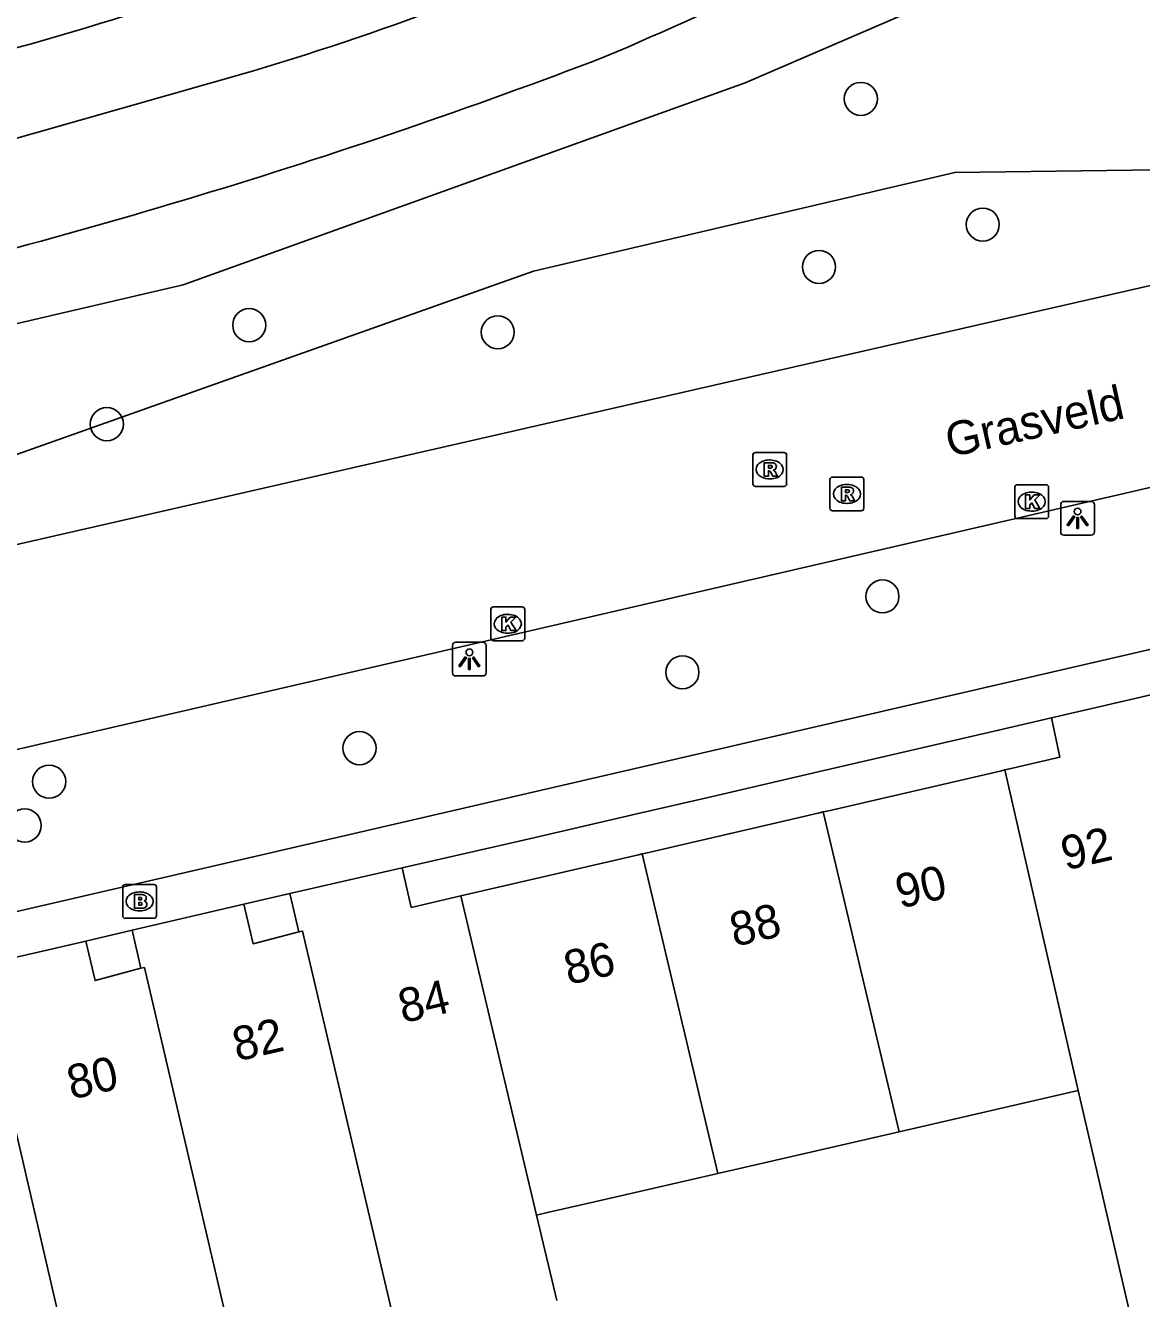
# Model space of a CAD drawing. Extents: x 156414 to 157775, y 382335 to 383765.
# Drawn here: x 157064.15 to 157097.15, y 383086.04 to 383123.7 of the extents above; entities that cross this region are included whole.
import ezdxf

# ---------------------------------------------------------------- set-up
doc = ezdxf.new("R2010")
doc.units = 0
for name, color, linetype in [('IMGEO_Boom', 7, 'Continuous'), ('IMGEO_Brandkraan', 7, 'Continuous'), ('IMGEO_Groenvoorziening', 7, 'Continuous'), ('IMGEO_Kolk', 7, 'Continuous'), ('IMGEO_Lichtpunt', 7, 'Continuous'), ('IMGEO_Openbare_ruimte_label', 7, 'Continuous'), ('IMGEO_Pand', 7, 'Continuous'), ('IMGEO_Pand_nummerreeks', 7, 'Continuous'), ('IMGEO_Rijbaan_lokaal_gesloten', 7, 'Continuous'), ('IMGEO_Rioolput', 7, 'Continuous'), ('IMGEO_Voetpad_open', 7, 'Continuous'), ('IMGEO_Waterloop', 7, 'Continuous')]:
    doc.layers.add(name, color=color, linetype=linetype)

msp = doc.modelspace()

# ---------------------------------------------------------------- linework, layer by layer
at = {"layer": 'IMGEO_Boom'}
for centre in [(157088.854, 383121.526), (157092.459, 383117.807), (157087.617, 383116.556), (157070.766, 383114.834), (157078.116, 383114.623), (157066.555, 383111.906), (157089.493, 383106.811), (157083.578, 383104.567), (157074.028, 383102.323), (157064.851, 383101.332), (157064.128, 383100.035)]:
    msp.add_circle(centre, 0.489, dxfattribs=at)
at = {"layer": 'IMGEO_Brandkraan'}
for p, q in [((157067.099, 383098.29), (157067.951, 383098.29)), ((157067.024, 383097.364), (157067.024, 383098.216)), ((157067.512, 383098.07), (157067.537, 383098.07)), ((157068.025, 383098.216), (157068.025, 383097.364)), ((157067.535, 383097.51), (157067.51, 383097.51)), ((157067.951, 383097.29), (157067.099, 383097.29))]:
    msp.add_line(p, q, dxfattribs=at)
for points in [[(157067.099, 383098.29), (157067.951, 383098.29)], [(157067.024, 383097.364), (157067.024, 383098.216)], [(157067.372, 383097.99), (157067.372, 383097.59), (157067.585, 383097.59)], [(157067.603, 383097.99), (157067.372, 383097.99)], [(157067.551, 383097.909), (157067.497, 383097.909), (157067.497, 383097.833)], [(157068.025, 383098.216), (157068.025, 383097.364)], [(157067.497, 383097.833), (157067.55, 383097.833)], [(157067.559, 383097.757), (157067.497, 383097.757), (157067.497, 383097.676)], [(157067.497, 383097.676), (157067.559, 383097.676)], [(157067.951, 383097.29), (157067.099, 383097.29)]]:
    msp.add_lwpolyline(points, dxfattribs=at)
for centre, radius, start, end in [((157067.101, 383098.214), 0.0765, 91.552, 178.448), ((157067.101, 383098.214), 0.0765, 91.552, 178.448), ((157067.949, 383098.214), 0.0765, 1.552, 88.448), ((157067.949, 383098.214), 0.0765, 1.552, 88.448), ((157067.552, 383097.871), 0.0379, 267.8285, 90.9355), ((157067.607, 383097.845), 0.145, 59.4692, 91.5367), ((157067.632, 383097.892), 0.0922, 285.5137, 58.1501), ((157067.56, 383097.716), 0.0404, 269.8759, 90.5077), ((157067.591, 383097.841), 0.251, 268.6676, 293.5347), ((157067.637, 383097.7), 0.105, 301.3115, 78.989), ((157067.101, 383097.366), 0.0765, 181.552, 268.448), ((157067.101, 383097.366), 0.0765, 181.552, 268.448), ((157067.949, 383097.366), 0.0765, 271.552, 358.448), ((157067.949, 383097.366), 0.0765, 271.552, 358.448)]:
    msp.add_arc(centre, radius, start, end, dxfattribs=at)
for centre, major_axis, ratio, start_param, end_param in [((157067.511, 383097.79), (-0.387, 0.002), 0.722429, 4.712389, 7.853982), ((157067.536, 383097.79), (-0.39, 0.002), 0.717154, 1.570796, 4.712389)]:
    msp.add_ellipse(centre, major_axis=major_axis, ratio=ratio, start_param=start_param, end_param=end_param, dxfattribs=at)
at = {"layer": 'IMGEO_Groenvoorziening'}
for points in [[(157090.578, 383124.219), (157085.436, 383122.004), (157068.811, 383116.028), (157057.384, 383113.363), (157056.032, 383113.059), (157049.391, 383111.601), (157036.441, 383109.41), (157026.619, 383108.211), (157016.037, 383107.279), (157005.599, 383106.104), (156990.908, 383103.041)], [(157058.478, 383109.097), (157079.17, 383116.435), (157091.63, 383119.353), (157102.874, 383119.498)]]:
    msp.add_lwpolyline(points, dxfattribs=at)
msp.add_arc((157032.477, 383235.04), 116.328, 285.05705, 298.34257, dxfattribs=at)
at = {"layer": 'IMGEO_Kolk'}
for p, q in [((157093.406, 383109.188), (157093.406, 383110.04)), ((157093.481, 383110.114), (157094.333, 383110.114)), ((157094.407, 383110.04), (157094.407, 383109.188)), ((157093.894, 383109.894), (157093.919, 383109.894)), ((157093.917, 383109.334), (157093.892, 383109.334)), ((157094.333, 383109.114), (157093.481, 383109.114)), ((157077.912, 383105.575), (157077.912, 383106.427)), ((157077.987, 383106.501), (157078.839, 383106.501)), ((157078.4, 383106.281), (157078.425, 383106.281)), ((157078.913, 383106.427), (157078.913, 383105.575)), ((157078.839, 383105.501), (157077.987, 383105.501)), ((157078.423, 383105.721), (157078.398, 383105.721))]:
    msp.add_line(p, q, dxfattribs=at)
for points in [[(157093.406, 383109.188), (157093.406, 383110.04)], [(157093.481, 383110.114), (157094.333, 383110.114)], [(157094.407, 383110.04), (157094.407, 383109.188)], [(157093.727, 383109.814), (157093.85, 383109.814), (157093.85, 383109.663), (157093.98, 383109.814), (157094.144, 383109.814), (157093.998, 383109.663), (157094.151, 383109.414), (157093.999, 383109.414), (157093.914, 383109.578), (157093.85, 383109.511), (157093.85, 383109.414), (157093.727, 383109.414), (157093.727, 383109.814)], [(157094.333, 383109.114), (157093.481, 383109.114)], [(157077.912, 383105.575), (157077.912, 383106.427)], [(157077.987, 383106.501), (157078.839, 383106.501)], [(157078.233, 383106.201), (157078.356, 383106.201), (157078.356, 383106.05), (157078.486, 383106.201), (157078.65, 383106.201), (157078.504, 383106.05), (157078.657, 383105.801), (157078.505, 383105.801), (157078.42, 383105.965), (157078.356, 383105.898), (157078.356, 383105.801), (157078.233, 383105.801), (157078.233, 383106.201)], [(157078.913, 383106.427), (157078.913, 383105.575)], [(157078.839, 383105.501), (157077.987, 383105.501)]]:
    msp.add_lwpolyline(points, dxfattribs=at)
for centre, start, end in [((157093.483, 383110.038), 91.552, 178.448), ((157093.483, 383110.038), 91.552, 178.448), ((157094.331, 383110.038), 1.552, 88.448), ((157094.331, 383110.038), 1.552, 88.448), ((157093.483, 383109.19), 181.552, 268.448), ((157093.483, 383109.19), 181.552, 268.448), ((157094.331, 383109.19), 271.552, 358.448), ((157094.331, 383109.19), 271.552, 358.448), ((157077.989, 383106.425), 91.552, 178.448), ((157077.989, 383106.425), 91.552, 178.448), ((157078.837, 383106.425), 1.552, 88.448), ((157078.837, 383106.425), 1.552, 88.448), ((157077.989, 383105.577), 181.552, 268.448), ((157077.989, 383105.577), 181.552, 268.448), ((157078.837, 383105.577), 271.552, 358.448), ((157078.837, 383105.577), 271.552, 358.448)]:
    msp.add_arc(centre, 0.0765, start, end, dxfattribs=at)
for centre, major_axis, ratio, start_param, end_param in [((157093.893, 383109.614), (-0.387, 0.002), 0.722429, 4.712389, 7.853982), ((157093.918, 383109.614), (-0.39, 0.002), 0.717154, 1.570796, 4.712389), ((157078.399, 383106.001), (-0.387, 0.002), 0.722429, 4.712389, 7.853982), ((157078.424, 383106.001), (-0.39, 0.002), 0.717154, 1.570796, 4.712389)]:
    msp.add_ellipse(centre, major_axis=major_axis, ratio=ratio, start_param=start_param, end_param=end_param, dxfattribs=at)
at = {"layer": 'IMGEO_Lichtpunt'}
for p, q in [((157095.667, 383109.621), (157094.859, 383109.621)), ((157095.667, 383109.621), (157094.859, 383109.621)), ((157094.765, 383109.526), (157094.765, 383108.719)), ((157094.765, 383109.526), (157094.765, 383108.719)), ((157095.761, 383108.719), (157095.761, 383109.526)), ((157095.761, 383108.719), (157095.761, 383109.526)), ((157094.859, 383108.625), (157095.667, 383108.625)), ((157094.859, 383108.625), (157095.667, 383108.625)), ((157077.681, 383105.454), (157076.873, 383105.454)), ((157077.681, 383105.454), (157076.873, 383105.454)), ((157076.779, 383105.359), (157076.779, 383104.552)), ((157076.779, 383105.359), (157076.779, 383104.552)), ((157077.775, 383104.552), (157077.775, 383105.359)), ((157077.775, 383104.552), (157077.775, 383105.359)), ((157076.873, 383104.458), (157077.681, 383104.458)), ((157076.873, 383104.458), (157077.681, 383104.458))]:
    msp.add_line(p, q, dxfattribs=at)
for points in [[(157095.139, 383109.19), (157095.178, 383109.162), (157094.99, 383108.9), (157094.952, 383108.927), (157095.139, 383109.19)], [(157095.351, 383109.162), (157095.389, 383109.189), (157095.576, 383108.927), (157095.537, 383108.899), (157095.351, 383109.162)], [(157095.241, 383109.142), (157095.288, 383109.142), (157095.288, 383108.82), (157095.241, 383108.82), (157095.241, 383109.142)], [(157077.153, 383105.023), (157077.192, 383104.995), (157077.004, 383104.733), (157076.966, 383104.76), (157077.153, 383105.023)], [(157077.255, 383104.975), (157077.302, 383104.975), (157077.302, 383104.653), (157077.255, 383104.653), (157077.255, 383104.975)], [(157077.365, 383104.995), (157077.403, 383105.022), (157077.59, 383104.76), (157077.551, 383104.732), (157077.365, 383104.995)]]:
    msp.add_lwpolyline(points, dxfattribs=at)
for centre in [(157095.264, 383109.324), (157077.278, 383105.157)]:
    msp.add_circle(centre, 0.0994, dxfattribs=at)
for centre, start, end in [((157094.859, 383109.526), 90, 180), ((157094.859, 383109.526), 90, 180), ((157095.667, 383109.526), 0, 90), ((157095.667, 383109.526), 0, 90), ((157094.859, 383108.719), 180, 270), ((157094.859, 383108.719), 180, 270), ((157095.667, 383108.719), 270, 0), ((157095.667, 383108.719), 270, 360), ((157076.873, 383105.359), 90, 180), ((157076.873, 383105.359), 90, 180), ((157077.681, 383105.359), 0, 90), ((157077.681, 383105.359), 0, 90), ((157076.873, 383104.552), 180, 270), ((157076.873, 383104.552), 180, 270), ((157077.681, 383104.552), 270, 0), ((157077.681, 383104.552), 270, 360)]:
    msp.add_arc(centre, 0.0946, start, end, dxfattribs=at)
at = {"layer": 'IMGEO_Pand'}
for points in [[(157094.488, 383103.218), (157097.687, 383103.962)], [(157094.488, 383103.218), (157094.74, 383102.057), (157093.209, 383101.702), (157093.11, 383101.679)], [(157093.11, 383101.679), (157092.972, 383101.647), (157087.854, 383100.461), (157087.743, 383100.435)], [(157095.281, 383092.195), (157093.11, 383101.679)], [(157087.743, 383100.435), (157087.63, 383100.409), (157082.496, 383099.219), (157082.386, 383099.193)], [(157089.986, 383090.979), (157087.743, 383100.435)], [(157082.386, 383099.193), (157082.277, 383099.168), (157077.029, 383097.952)], [(157084.62, 383089.746), (157082.386, 383099.193)], [(157071.967, 383098.022), (157075.292, 383098.781)], [(157077.029, 383097.952), (157075.559, 383097.611), (157075.292, 383098.781)], [(157071.967, 383098.022), (157072.23, 383096.892)], [(157079.262, 383088.515), (157077.029, 383097.952)], [(157067.3, 383096.941), (157070.609, 383097.707)], [(157072.23, 383096.892), (157070.881, 383096.538), (157070.609, 383097.707)], [(157067.3, 383096.941), (157067.563, 383095.812)], [(157072.23, 383096.892), (157072.342, 383096.912), (157075.158, 383084.902)], [(157062.628, 383095.852), (157065.939, 383096.616)], [(157067.563, 383095.812), (157066.21, 383095.447), (157065.939, 383096.616)], [(157067.563, 383095.812), (157067.666, 383095.831), (157070.466, 383083.822)], [(157065.774, 383082.741), (157062.99, 383094.749), (157062.889, 383094.727)], [(157089.986, 383090.979), (157095.281, 383092.195)], [(157100.55, 383090.81), (157097.894, 383090.19), (157099.001, 383085.449), (157096.955, 383084.976), (157095.281, 383092.195)], [(157084.62, 383089.746), (157089.986, 383090.979)], [(157079.262, 383088.515), (157079.589, 383088.59), (157081.194, 383088.959), (157084.62, 383089.746)], [(157079.86, 383085.985), (157079.262, 383088.515)]]:
    msp.add_lwpolyline(points, dxfattribs=at)
at = {"layer": 'IMGEO_Rijbaan_lokaal_gesloten'}
for points in [[(157103.506, 383117.395), (157058.93, 383107.216)], [(157059.229, 383101.169), (157060.221, 383101.436), (157111.64, 383113.323)]]:
    msp.add_lwpolyline(points, dxfattribs=at)
at = {"layer": 'IMGEO_Rioolput'}
for p, q in [((157085.734, 383111.066), (157086.586, 383111.066)), ((157085.659, 383110.14), (157085.659, 383110.992)), ((157086.147, 383110.846), (157086.172, 383110.846)), ((157086.66, 383110.992), (157086.66, 383110.14)), ((157088.016, 383110.342), (157088.868, 383110.342)), ((157086.586, 383110.066), (157085.734, 383110.066)), ((157086.17, 383110.286), (157086.145, 383110.286)), ((157087.941, 383109.416), (157087.941, 383110.268)), ((157088.429, 383110.122), (157088.454, 383110.122)), ((157088.942, 383110.268), (157088.942, 383109.416)), ((157088.452, 383109.562), (157088.427, 383109.562)), ((157088.868, 383109.342), (157088.016, 383109.342))]:
    msp.add_line(p, q, dxfattribs=at)
for points in [[(157085.734, 383111.066), (157086.586, 383111.066)], [(157085.659, 383110.14), (157085.659, 383110.992)], [(157086.248, 383110.764), (157085.996, 383110.766), (157085.996, 383110.366)], [(157086.174, 383110.685), (157086.12, 383110.685), (157086.12, 383110.604)], [(157086.66, 383110.992), (157086.66, 383110.14)], [(157085.996, 383110.366), (157086.12, 383110.366), (157086.12, 383110.528), (157086.131, 383110.528)], [(157086.12, 383110.604), (157086.172, 383110.604)], [(157086.178, 383110.499), (157086.249, 383110.366), (157086.389, 383110.366), (157086.324, 383110.492)], [(157088.016, 383110.342), (157088.868, 383110.342)], [(157086.586, 383110.066), (157085.734, 383110.066)], [(157087.941, 383109.416), (157087.941, 383110.268)], [(157088.53, 383110.04), (157088.278, 383110.042), (157088.278, 383109.642)], [(157088.456, 383109.961), (157088.402, 383109.961), (157088.402, 383109.88)], [(157088.942, 383110.268), (157088.942, 383109.416)], [(157088.278, 383109.642), (157088.402, 383109.642), (157088.402, 383109.804), (157088.413, 383109.804)], [(157088.402, 383109.88), (157088.454, 383109.88)], [(157088.46, 383109.775), (157088.531, 383109.642), (157088.671, 383109.642), (157088.606, 383109.768)], [(157088.868, 383109.342), (157088.016, 383109.342)]]:
    msp.add_lwpolyline(points, dxfattribs=at)
for centre, radius, start, end in [((157085.736, 383110.99), 0.0765, 91.552, 178.448), ((157085.736, 383110.99), 0.0765, 91.552, 178.448), ((157086.584, 383110.99), 0.0765, 1.552, 88.448), ((157086.584, 383110.99), 0.0765, 1.552, 88.448), ((157086.18, 383110.589), 0.0964, 77.0061, 93.1865), ((157086.194, 383110.646), 0.0378, 276.6634, 79.6772), ((157086.247, 383110.654), 0.109, 350.3612, 89.416), ((157086.13, 383110.475), 0.0533, 26.0293, 88.6989), ((157086.156, 383110.793), 0.19, 274.7715, 282.9687), ((157086.245, 383110.654), 0.112, 277.5842, 350.9817), ((157086.229, 383110.439), 0.108, 29.5134, 73.7905), ((157088.018, 383110.266), 0.0765, 91.552, 178.448), ((157088.018, 383110.266), 0.0765, 91.552, 178.448), ((157088.866, 383110.266), 0.0765, 1.552, 88.448), ((157088.866, 383110.266), 0.0765, 1.552, 88.448), ((157085.736, 383110.142), 0.0765, 181.552, 268.448), ((157085.736, 383110.142), 0.0765, 181.552, 268.448), ((157086.584, 383110.142), 0.0765, 271.552, 358.448), ((157086.584, 383110.142), 0.0765, 271.552, 358.448), ((157088.462, 383109.865), 0.0964, 77.0061, 93.1865), ((157088.476, 383109.922), 0.0378, 276.6634, 79.6772), ((157088.529, 383109.93), 0.109, 350.3612, 89.416), ((157088.412, 383109.751), 0.0533, 26.0293, 88.6989), ((157088.438, 383110.069), 0.19, 274.7715, 282.9687), ((157088.527, 383109.93), 0.112, 277.5842, 350.9817), ((157088.511, 383109.715), 0.108, 29.5134, 73.7905), ((157088.018, 383109.418), 0.0765, 181.552, 268.448), ((157088.018, 383109.418), 0.0765, 181.552, 268.448), ((157088.866, 383109.418), 0.0765, 271.552, 358.448), ((157088.866, 383109.418), 0.0765, 271.552, 358.448)]:
    msp.add_arc(centre, radius, start, end, dxfattribs=at)
for centre, major_axis, ratio, start_param, end_param in [((157086.146, 383110.566), (-0.387, 0.002), 0.722429, 4.712389, 7.853982), ((157086.171, 383110.566), (-0.39, 0.002), 0.717154, 1.570796, 4.712389), ((157088.428, 383109.842), (-0.387, 0.002), 0.722429, 4.712389, 7.853982), ((157088.453, 383109.842), (-0.39, 0.002), 0.717154, 1.570796, 4.712389)]:
    msp.add_ellipse(centre, major_axis=major_axis, ratio=ratio, start_param=start_param, end_param=end_param, dxfattribs=at)
at = {"layer": 'IMGEO_Voetpad_open'}
for points in [[(157111.64, 383113.323), (157112.702, 383108.776), (157060.303, 383096.66)], [(157075.292, 383098.781), (157079.097, 383099.654), (157082.233, 383100.384), (157084.468, 383100.897), (157087.594, 383101.622), (157089.813, 383102.135), (157092.929, 383102.855), (157094.488, 383103.218)], [(157070.609, 383097.707), (157071.967, 383098.022)], [(157065.939, 383096.616), (157067.3, 383096.941)]]:
    msp.add_lwpolyline(points, dxfattribs=at)
at = {"layer": 'IMGEO_Waterloop'}
msp.add_lwpolyline([(157054.742, 383118.071), (157056.11, 383118.366), (157059.278, 383119.049), (157070.894, 383122.354)], dxfattribs=at)
for centre, radius, start, end in [((157043.579, 383212.853), 94.532, 286.79516, 302.35291), ((157040.048, 383219.951), 105.568, 292.99964, 299.25394), ((157017.384, 383290.043), 179.062, 282.73881, 290.91171)]:
    msp.add_arc(centre, radius, start, end, dxfattribs=at)

# ---------------------------------------------------------------- texts
at = {"layer": 'IMGEO_Openbare_ruimte_label'}
msp.add_text('Grasveld', height=1, rotation=12.6469, dxfattribs=at).set_placement((157091.485, 383110.92))
at = {"layer": 'IMGEO_Pand_nummerreeks'}
for s, rotation, p in [('92', 12.9775, (157094.906, 383098.704)), ('90', 12.9787, (157090.012, 383097.575)), ('88', 12.9787, (157085.111, 383096.446)), ('86', 12.9775, (157080.208, 383095.316)), ('84', 12.9775, (157075.308, 383094.187)), ('82', 12.9787, (157070.405, 383093.056)), ('80', 12.9787, (157065.511, 383091.928))]:
    msp.add_text(s, height=1, rotation=rotation, dxfattribs=at).set_placement(p)

doc.saveas('drawing.dxf')
